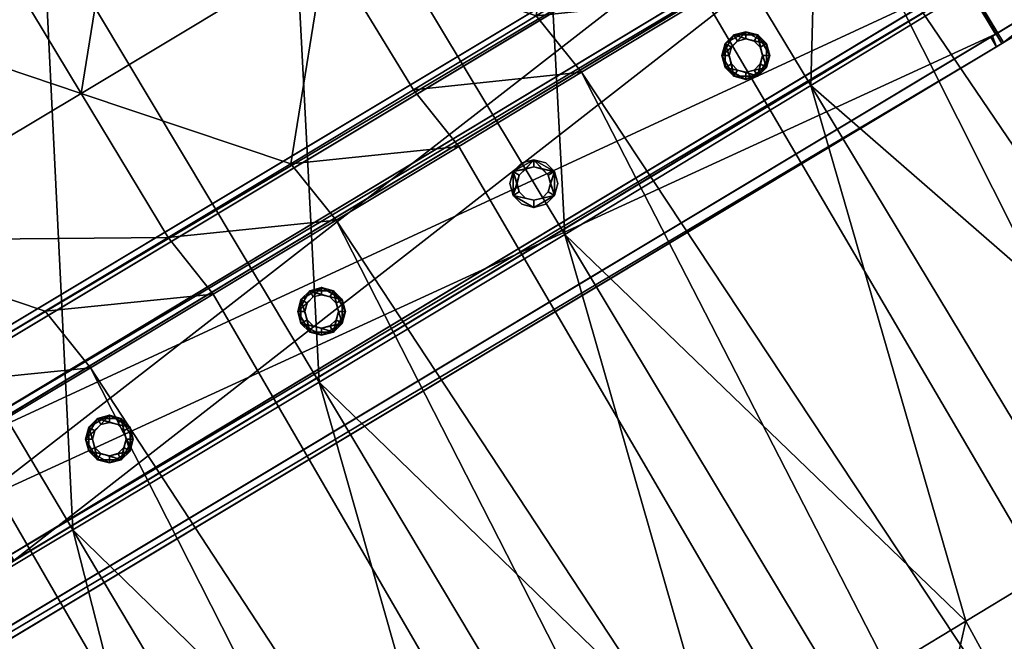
# Model space of a CAD drawing. Header units: millimetres. Extents: x 93711086 to 93775423, y 1247239064 to 1247319365.
# Tile 380 of 656: x 93771590 to 93772029, y 1247281974 to 1247282252. Entities that reach past the tile are written whole.
import ezdxf

# ---------------------------------------------------------------- set-up
doc = ezdxf.new("R2010")
doc.units = ezdxf.units.MM
doc.layers.add('BEAM', color=7, linetype='Continuous')
doc.layers.add('CONCRETE_ITEM', color=7, linetype='Continuous')

# ---------------------------------------------------------------- blocks, each defined once
blk = doc.blocks.new('16b11547-d4eb-47dc-aad9-5e17f28b5807')
at = {"color": 0, "transparency": 16777216}
mesh = blk.add_polyface(dxfattribs=at)
corners = [(93771895.4, 1247282261.26, 2915.73), (93771840.63, 1247282228.1, 2918.6), (93771820.39, 1247282253.24, 2822.26), (93771875.14, 1247282286.39, 2819.38), (93771785.92, 1247282195.03, 2921.47), (93771731.25, 1247282162.08, 2924.33), (93771711.07, 1247282187.27, 2827.98), (93771765.7, 1247282220.2, 2825.13), (93771676.55, 1247282129.2, 2927.18), (93771621.75, 1247282096.35, 2930.03), (93771601.64, 1247282121.59, 2833.68), (93771656.41, 1247282154.42, 2830.83), (93771961.18, 1247282301.17, 2912.28), (93771546.74, 1247282088.77, 2836.54), (93771508.08, 1247282153.04, 2831.54), (93771836.06, 1247282350.41, 2814.39), (93771726.74, 1247282284.29, 2820.14), (93771617.62, 1247282218.61, 2825.84), (93771524.21, 1247282250.06, 2823.69), (93771633.31, 1247282315.55, 2818), (93771742.33, 1247282381.33, 2812.28), (93771862.66, 1247282454.26, 2805.95), (93771967.63, 1247282430.27, 2807.5), (93771940.91, 1247282326.29, 2815.94), (93771687.78, 1247282348.37, 2815.15), (93771578.83, 1247282282.8, 2820.84), (93771796.98, 1247282414.42, 2809.4), (93771928.49, 1247282494.24, 2802.5), (93771469.42, 1247282217.31, 2826.54), (93771491.22, 1247282230.37, 3396.84), (93771709.55, 1247282361.48, 3385.45), (93771600.62, 1247282295.88, 3391.15), (93771950.21, 1247282507.44, 3372.81), (93771818.72, 1247282427.58, 3379.7), (93771723.74, 1247282089.86, 3380.72), (93771833.22, 1247282155.8, 3375.01), (93771613.92, 1247282024.11, 3386.43), (93771942.77, 1247282222.13, 3369.27), (93772011.86, 1247281983.36, 3361.7)]
mesh.append_faces([[corners[k] for k in face] for face in [(10, 13, 14, 10), (3, 2, 15, 3), (6, 16, 7, 6), (18, 17, 14, 18), (16, 17, 19, 16), (20, 15, 16, 20), (21, 22, 15, 21), (19, 24, 16, 19), (18, 25, 17, 18), (25, 19, 17, 25), (26, 21, 15, 26), (24, 20, 16, 24), (20, 26, 15, 20), (21, 27, 22, 21), (18, 28, 29, 18), (30, 24, 19, 30), (19, 25, 31, 19), (20, 24, 30, 20), (27, 21, 32, 27), (30, 19, 31, 30), (37, 35, 38, 37)]], dxfattribs={"color": 0})
mesh.append_faces([[corners[k] for k in face] for face in [(0, 2, 3, 0), (4, 6, 7, 4), (8, 10, 11, 8), (5, 11, 6, 5), (1, 7, 2, 1), (6, 17, 16, 6), (11, 14, 17, 11), (2, 16, 15, 2), (23, 15, 22, 23), (25, 29, 31, 25), (26, 30, 33, 26), (21, 33, 32, 21), (30, 34, 35, 30), (31, 36, 34, 31), (33, 35, 37, 33)]], dxfattribs={"vtx0": -1, "color": 0})
mesh.append_faces([[corners[k] for k in face] for face in [(0, 1, 2, 0), (4, 5, 6, 4), (8, 9, 10, 8), (5, 8, 11, 5), (1, 4, 7, 1), (12, 0, 3, 12), (6, 11, 17, 6), (11, 10, 14, 11), (2, 7, 16, 2), (23, 3, 15, 23), (25, 18, 29, 25), (26, 20, 30, 26), (21, 26, 33, 21), (30, 31, 34, 30), (31, 29, 36, 31), (33, 30, 35, 33), (32, 33, 37, 32)]], dxfattribs={"vtx2": -1, "vtx3": -1, "color": 0})
mesh = blk.add_polyface(dxfattribs=at)
corners = [(93771961.18, 1247282301.17, 2912.28), (93772626.95, 1247281320.25, 2514.56), (93772494.32, 1247281239.77, 2521.41), (93771785.92, 1247282195.03, 2921.47), (93771840.63, 1247282228.1, 2918.6), (93772382.95, 1247281172.45, 2527.12), (93772027.06, 1247282341.18, 2908.84), (93771895.4, 1247282261.26, 2915.73), (93772093.05, 1247282381.28, 2905.39), (93772159.07, 1247282421.39, 2901.95), (93772758.69, 1247281400.28, 2507.71), (93772072.77, 1247282406.39, 2809.05), (93771940.91, 1247282326.29, 2815.94), (93772006.77, 1247282366.29, 2812.49), (93771875.14, 1247282286.39, 2819.38), (93771967.63, 1247282430.27, 2807.5), (93772132.75, 1247282056.7, 3355.4), (93772074.45, 1247282302.1, 3362.38), (93771942.77, 1247282222.13, 3369.27), (93771950.21, 1247282507.44, 3372.81), (93772206.45, 1247282382.31, 3355.49), (93772264.66, 1247282136.85, 3348.52), (93772011.86, 1247281983.36, 3361.7), (93771833.22, 1247282155.8, 3375.01), (93771956.89, 1247281950.11, 3364.57), (93772330.64, 1247282176.94, 3345.08), (93772198.7, 1247282096.77, 3351.96), (93772066.82, 1247282016.67, 3358.84), (93772045.44, 1247281921.87, 3291.77), (93772100.45, 1247281955.2, 3288.9), (93771901.89, 1247281916.94, 3367.44), (93771935.33, 1247281855.37, 3297.5), (93771990.41, 1247281888.59, 3294.64), (93772232.39, 1247282035.33, 3282.03), (93772298.35, 1247282075.41, 3278.59), (93772166.43, 1247281995.25, 3285.47), (93771986.97, 1247281886.52, 3204.73), (93772097.02, 1247281953.13, 3198.99), (93772228.97, 1247282033.25, 3192.12), (93772159.58, 1247281991.1, 3105.64), (93772038.59, 1247281917.73, 3111.95), (93772291.5, 1247282071.25, 3098.77), (93772360.89, 1247282113.41, 3185.24), (93772093.6, 1247281951.05, 3109.08), (93771928.46, 1247281851.24, 3117.68), (93771983.54, 1247281884.45, 3114.81), (93772225.54, 1247282031.17, 3102.21)]
mesh.append_faces([[corners[k] for k in face] for face in [(0, 1, 2, 0), (3, 4, 5, 3), (0, 6, 1, 0), (4, 7, 2, 4), (7, 0, 2, 7), (6, 8, 1, 6), (8, 9, 10, 8), (13, 12, 15, 13), (16, 17, 18, 16), (20, 17, 21, 20), (22, 23, 24, 22), (25, 20, 21, 25), (26, 17, 16, 26), (27, 18, 22, 27), (16, 18, 27, 16), (21, 17, 26, 21), (36, 32, 31, 36), (37, 29, 28, 37), (37, 35, 29, 37), (38, 37, 39, 38), (37, 36, 40, 37), (41, 42, 38, 41), (40, 43, 37, 40), (44, 45, 36, 44), (45, 40, 36, 45), (46, 41, 38, 46), (43, 39, 37, 43), (39, 46, 38, 39)]], dxfattribs={"color": 0})
mesh.append_faces([[corners[k] for k in face] for face in [(6, 12, 13, 6), (0, 14, 12, 0), (8, 13, 11, 8), (19, 18, 17, 19), (27, 28, 29, 27), (24, 31, 32, 24), (22, 32, 28, 22), (21, 33, 34, 21), (16, 29, 35, 16), (26, 35, 33, 26), (28, 36, 37, 28), (33, 37, 38, 33)]], dxfattribs={"vtx0": -1, "color": 0})
mesh.append_faces([[corners[k] for k in face] for face in [(9, 8, 11, 9), (6, 0, 12, 6), (8, 6, 13, 8), (27, 22, 28, 27), (24, 30, 31, 24), (22, 24, 32, 22), (21, 26, 33, 21), (16, 27, 29, 16), (26, 16, 35, 26), (34, 33, 38, 34), (28, 32, 36, 28), (33, 35, 37, 33)]], dxfattribs={"vtx2": -1, "vtx3": -1, "color": 0})
mesh = blk.add_polyface(dxfattribs=at)
corners = [(93771263.03, 1247281882.29, 2948.68), (93771915.59, 1247280892.93, 2551.24), (93771794.69, 1247280820.71, 2557.5), (93771678.34, 1247280751.2, 2563.51), (93771144.26, 1247281811.3, 2954.86), (93771621.75, 1247282096.35, 2930.03), (93772270.84, 1247281104.99, 2532.9), (93772159.03, 1247281038.07, 2538.69), (93772567.41, 1247279903.07, 2153.87), (93772036.84, 1247280965.21, 2544.98), (93771384.81, 1247281954.97, 2942.36), (93771506.28, 1247282027.38, 2936.04), (93772689.35, 1247279975.72, 2147.64), (93772382.95, 1247281172.45, 2527.12), (93771731.25, 1247282162.08, 2924.33), (93771840.63, 1247282228.1, 2918.6), (93772494.32, 1247281239.77, 2521.41), (93771554.38, 1247281709.13, 3385.48), (93771493.6, 1247281672.87, 3388.64), (93771526.8, 1247281611.16, 3318.71), (93771587.56, 1247281647.41, 3315.56), (93771648.33, 1247281683.64, 3312.4), (93771644.89, 1247281681.58, 3222.49), (93771466.06, 1247281574.89, 3321.86), (93771523.36, 1247281609.11, 3228.8), (93771580.68, 1247281643.3, 3135.73), (93771641.45, 1247281679.53, 3132.58), (93771519.92, 1247281607.06, 3138.89), (93771050.26, 1247281327.21, 3163.25), (93771979.32, 1247279553.25, 2500.44), (93772041.3, 1247279589.71, 2497.37), (93772093.6, 1247281951.05, 3109.08), (93772038.59, 1247281917.73, 3111.95), (93773048.89, 1247280191.46, 2445.83), (93772519.34, 1247279874.42, 2472.88), (93772579.49, 1247279910.29, 2469.78), (93771340.48, 1247281499.83, 3148.2), (93771282.5, 1247281465.19, 3151.21), (93772282.34, 1247279732.85, 2485.07), (93772341.14, 1247279767.96, 2482.05), (93771224.51, 1247281430.59, 3154.22), (93772162.97, 1247279661.73, 2491.22), (93772223, 1247279697.45, 2488.13), (93771108.4, 1247281361.59, 3160.24), (93772102.23, 1247279625.7, 2494.32), (93771166.47, 1247281396.05, 3157.23), (93771459.17, 1247281570.78, 3142.04), (93771398.44, 1247281534.48, 3145.19), (93772399.28, 1247279802.71, 2479.07), (93772459.45, 1247279838.66, 2475.97), (93771873.34, 1247281818.1, 3120.55), (93771818.17, 1247281785.03, 3123.41), (93772820.04, 1247280053.78, 2457.48), (93772877.2, 1247280088.03, 2454.54), (93771762.97, 1247281752.03, 3126.28), (93771702.22, 1247281715.76, 3129.43), (93772701.42, 1247279982.95, 2463.56), (93772763.31, 1247280019.87, 2460.4), (93772640.15, 1247279946.43, 2466.68), (93771983.54, 1247281884.45, 3114.81), (93771928.46, 1247281851.24, 3117.68), (93772934.67, 1247280122.57, 2451.59), (93772992.03, 1247280157.13, 2448.68), (93772291.5, 1247282071.25, 3098.77), (93772225.54, 1247282031.17, 3102.21), (93773238.87, 1247280306.63, 2436.2), (93772159.58, 1247281991.1, 3105.64), (93773105.27, 1247280225.57, 2443.01), (93773172.41, 1247280266.27, 2439.61)]
mesh.append_faces([[corners[k] for k in face] for face in [(0, 1, 2, 0), (2, 3, 4, 2), (5, 6, 7, 5), (9, 1, 10, 9), (7, 9, 11, 7), (13, 6, 14, 13), (13, 15, 16, 13), (21, 20, 22, 21), (19, 23, 24, 19), (22, 24, 25, 22), (25, 26, 22, 25), (27, 25, 24, 27)]], dxfattribs={"color": 0})
mesh.append_faces([[corners[k] for k in face] for face in [(8, 1, 9, 8), (12, 9, 7, 12), (17, 19, 20, 17), (20, 24, 22, 20), (28, 29, 30, 28), (25, 34, 35, 25), (36, 38, 39, 36), (40, 41, 42, 40), (43, 30, 44, 43), (45, 44, 41, 45), (37, 42, 38, 37), (46, 48, 49, 46), (47, 39, 48, 47), (27, 49, 34, 27), (50, 52, 53, 50), (54, 56, 57, 54), (26, 35, 58, 26), (55, 58, 56, 55), (51, 57, 52, 51), (59, 61, 62, 59), (60, 53, 61, 60)]], dxfattribs={"vtx0": -1, "color": 0})
mesh.append_faces([[corners[k] for k in face] for face in [(17, 18, 19, 17), (20, 19, 24, 20), (31, 32, 33, 31), (25, 27, 34, 25), (36, 37, 38, 36), (37, 40, 42, 37), (46, 47, 48, 46), (47, 36, 39, 47), (27, 46, 49, 27), (50, 51, 52, 50), (54, 55, 56, 54), (26, 25, 35, 26), (55, 26, 58, 55), (51, 54, 57, 51), (59, 60, 61, 59), (60, 50, 53, 60), (32, 59, 62, 32), (63, 64, 65, 63), (66, 31, 67, 66), (64, 66, 68, 64)]], dxfattribs={"vtx2": -1, "vtx3": -1, "color": 0})
mesh = blk.add_polyface(dxfattribs=at)
corners = [(93771506.28, 1247282027.38, 2936.04), (93771566.83, 1247282063.51, 2932.89), (93772159.03, 1247281038.07, 2538.69), (93771384.81, 1247281954.97, 2942.36), (93771445.61, 1247281991.2, 2939.2), (93772036.84, 1247280965.21, 2544.98), (93771676.55, 1247282129.2, 2927.18), (93771731.25, 1247282162.08, 2924.33), (93772270.84, 1247281104.99, 2532.9), (93771621.75, 1247282096.35, 2930.03), (93771785.92, 1247282195.03, 2921.47), (93772382.95, 1247281172.45, 2527.12), (93771546.74, 1247282088.77, 2836.54), (93771601.64, 1247282121.59, 2833.68), (93771486.21, 1247282052.65, 2839.69), (93771508.08, 1247282153.04, 2831.54), (93771791.76, 1247281850.82, 3373.16), (93771723.74, 1247282089.86, 3380.72), (93771613.92, 1247282024.11, 3386.43), (93771491.22, 1247282230.37, 3396.84), (93771492.66, 1247281951.74, 3392.74), (93771675.9, 1247281781.59, 3379.18), (93771833.22, 1247282155.8, 3375.01), (93771901.89, 1247281916.94, 3367.44), (93771736.61, 1247281817.84, 3376.03), (93771615.16, 1247281745.36, 3382.33), (93771554.38, 1247281709.13, 3385.48), (93771371.01, 1247281879.2, 3399.06), (93771493.6, 1247281672.87, 3388.64), (93771846.85, 1247281883.85, 3370.3), (93771956.89, 1247281950.11, 3364.57), (93771825.04, 1247281789.16, 3303.23), (93771880.21, 1247281822.23, 3300.37), (93771709.09, 1247281719.88, 3309.25), (93771769.84, 1247281756.14, 3306.1), (93771587.56, 1247281647.41, 3315.56), (93771648.33, 1247281683.64, 3312.4), (93771935.33, 1247281855.37, 3297.5), (93771644.89, 1247281681.58, 3222.49), (93771876.77, 1247281820.16, 3210.46), (93771986.97, 1247281886.52, 3204.73), (93771766.41, 1247281754.08, 3216.19), (93771702.22, 1247281715.76, 3129.43), (93771818.17, 1247281785.03, 3123.41), (93771928.46, 1247281851.24, 3117.68), (93771762.97, 1247281752.03, 3126.28), (93771641.45, 1247281679.53, 3132.58), (93771873.34, 1247281818.1, 3120.55)]
mesh.append_faces([[corners[k] for k in face] for face in [(0, 1, 2, 0), (3, 4, 5, 3), (4, 0, 5, 4), (6, 7, 8, 6), (1, 9, 2, 1), (9, 6, 8, 9), (7, 10, 11, 7), (14, 15, 12, 14), (16, 17, 18, 16), (18, 20, 21, 18), (22, 17, 23, 22), (16, 18, 24, 16), (21, 20, 25, 21), (26, 27, 28, 26), (25, 20, 26, 25), (24, 18, 21, 24), (23, 17, 29, 23), (29, 17, 16, 29), (30, 22, 23, 30), (36, 38, 33, 36), (32, 31, 39, 32), (42, 41, 38, 42), (39, 41, 43, 39), (39, 44, 40, 39), (42, 45, 41, 42), (46, 42, 38, 46), (47, 44, 39, 47), (45, 43, 41, 45), (43, 47, 39, 43)]], dxfattribs={"color": 0})
mesh.append_faces([[corners[k] for k in face] for face in [(9, 12, 13, 9), (1, 14, 12, 1), (19, 20, 18, 19), (29, 31, 32, 29), (24, 33, 34, 24), (25, 35, 36, 25), (21, 36, 33, 21), (16, 34, 31, 16), (23, 32, 37, 23), (37, 39, 40, 37), (34, 38, 41, 34), (31, 41, 39, 31)]], dxfattribs={"vtx0": -1, "color": 0})
mesh.append_faces([[corners[k] for k in face] for face in [(9, 1, 12, 9), (1, 0, 14, 1), (29, 16, 31, 29), (24, 21, 33, 24), (25, 26, 35, 25), (21, 25, 36, 21), (16, 24, 34, 16), (23, 29, 32, 23), (37, 32, 39, 37), (34, 33, 38, 34), (31, 34, 41, 31)]], dxfattribs={"vtx2": -1, "vtx3": -1, "color": 0})
blk = doc.blocks.new('5bbbe152-908d-476c-86af-f8c3bda7d93c')
at = {"color": 0, "transparency": 16777216}
mesh = blk.add_polyface(dxfattribs=at)
corners = [(93772878.96, 1247282760.61, 4386.07), (93772876.67, 1247282759.22, 4326.13), (93772874.07, 1247282763.49, 4326.13), (93772818.83, 1247282858.64, 4381.07), (93772816.73, 1247282857.36, 4326.13), (93772814.13, 1247282861.63, 4326.13), (93772876.16, 1247282764.76, 4381.07), (93772816.41, 1247282863.02, 4386.07), (93771964.29, 1247282342.59, 4370.59), (93771966.57, 1247282343.99, 4430.53), (93771968.97, 1247282339.6, 4425.54), (93771966.88, 1247282338.32, 4370.59), (93772023.86, 1247282244.22, 4370.61), (93772025.95, 1247282245.5, 4425.56), (93772028.74, 1247282241.34, 4430.55), (93772026.45, 1247282239.95, 4370.61), (93771966.15, 1247282343.73, 4430.56), (93772027.92, 1247282240.85, 4430.6), (93771966.43, 1247282338.05, 4370.62), (93771963.86, 1247282342.33, 4370.62), (93772025.16, 1247282245.02, 4425.6), (93771968.53, 1247282339.33, 4425.56), (93772025.63, 1247282239.46, 4370.66), (93772023.06, 1247282243.74, 4370.65), (93771110.75, 1247281830.09, 4415.12), (93771113.04, 1247281831.49, 4475.06), (93771115.41, 1247281827.08, 4470.07), (93771113.31, 1247281825.79, 4415.12), (93771169.58, 1247281731.27, 4415.18), (93771171.68, 1247281732.56, 4470.13), (93771174.43, 1247281728.38, 4475.12), (93771172.14, 1247281726.98, 4415.18), (93771112.61, 1247281831.24, 4475.08), (93771173.61, 1247281727.89, 4475.17), (93771112.86, 1247281825.53, 4415.15), (93771170.87, 1247281732.08, 4470.17), (93771114.96, 1247281826.81, 4470.09), (93771171.31, 1247281726.49, 4415.23), (93771168.77, 1247281730.8, 4415.22)]
mesh.append_faces([[corners[k] for k in face] for face in [(7, 8, 9, 7), (4, 10, 11, 4), (6, 12, 13, 6), (1, 14, 15, 1)]], dxfattribs={"vtx0": -1, "color": 0})
mesh.append_faces([[corners[k] for k in face] for face in [(18, 8, 4, 18), (20, 10, 6, 20), (22, 12, 1, 22), (26, 18, 10, 26), (28, 20, 12, 28), (34, 24, 18, 34), (35, 26, 20, 35), (37, 28, 22, 37)]], dxfattribs={"vtx0": -1, "vtx1": -1, "vtx2": -1, "vtx3": -1, "color": 0})
mesh.append_faces([[corners[k] for k in face] for face in [(0, 2, 6, 0), (3, 5, 7, 3), (14, 7, 9, 14), (16, 8, 19, 16), (22, 14, 17, 22), (30, 16, 25, 30), (37, 30, 33, 37)]], dxfattribs={"vtx0": -1, "vtx2": -1, "vtx3": -1, "color": 0})
mesh.append_faces([[corners[k] for k in face] for face in [(7, 0, 6, 7), (6, 3, 7, 6), (9, 16, 14, 9), (19, 24, 16, 19), (17, 30, 22, 17)]], dxfattribs={"vtx1": -1, "vtx2": -1, "vtx3": -1, "color": 0})
mesh.append_faces([[corners[k] for k in face] for face in [(0, 1, 2, 0), (3, 4, 5, 3), (7, 5, 8, 7), (4, 3, 10, 4), (6, 2, 12, 6), (1, 0, 14, 1), (16, 17, 14, 16), (14, 0, 7, 14), (18, 19, 8, 18), (8, 5, 4, 8), (4, 11, 18, 4), (20, 21, 10, 20), (10, 3, 6, 10), (6, 13, 20, 6), (22, 23, 12, 22), (12, 2, 1, 12), (1, 15, 22, 1), (24, 25, 16, 24), (16, 9, 8, 16), (26, 27, 18, 26), (18, 11, 10, 18), (10, 21, 26, 10), (28, 29, 20, 28), (20, 13, 12, 20), (12, 23, 28, 12), (30, 31, 22, 30), (22, 15, 14, 22), (32, 33, 30, 32), (30, 17, 16, 30), (24, 19, 18, 24), (18, 27, 34, 18), (35, 36, 26, 35), (26, 21, 20, 26), (20, 29, 35, 20), (37, 38, 28, 37), (28, 23, 22, 28), (22, 31, 37, 22), (35, 29, 28, 35), (37, 31, 30, 37)]], dxfattribs={"vtx2": -1, "vtx3": -1, "color": 0})
blk = doc.blocks.new('2f37f773-05c0-4612-9594-2cb48dd37100')
at = {"color": 0, "transparency": 16777216}
mesh = blk.add_polyface(dxfattribs=at)
corners = [(93771913.85, 1247282228.07, 3530.47), (93771910.13, 1247282229.07, 3530.47), (93771910.13, 1247282229.07, 4430.47), (93771913.85, 1247282228.07, 4430.47), (93771907.4, 1247282231.79, 3530.47), (93771907.4, 1247282231.79, 4430.47), (93771906.4, 1247282235.52, 3530.47), (93771906.4, 1247282235.52, 4430.47), (93771907.4, 1247282239.24, 3530.47), (93771907.4, 1247282239.24, 4430.47), (93771910.13, 1247282241.97, 3530.47), (93771910.13, 1247282241.97, 4430.47), (93771913.85, 1247282242.97, 3530.47), (93771913.85, 1247282242.97, 4430.47), (93771917.58, 1247282241.97, 3530.47), (93771917.58, 1247282241.97, 4430.47), (93771920.31, 1247282239.24, 3530.47), (93771920.31, 1247282239.24, 4430.47), (93771921.3, 1247282235.52, 3530.47), (93771921.3, 1247282235.52, 4430.47), (93771920.31, 1247282231.79, 3530.47), (93771920.31, 1247282231.79, 4430.47), (93771917.58, 1247282229.07, 3530.47), (93771917.58, 1247282229.07, 4430.47), (93771913.85, 1247282224.87, 3530.47), (93771919.18, 1247282226.29, 3530.47), (93771919.18, 1247282226.29, 4430.47), (93771913.85, 1247282224.87, 4430.47), (93771923.08, 1247282230.19, 3530.47), (93771923.08, 1247282230.19, 4430.47), (93771924.5, 1247282235.52, 3530.47), (93771924.5, 1247282235.52, 4430.47), (93771923.08, 1247282240.84, 3530.47), (93771923.08, 1247282240.84, 4430.47), (93771919.18, 1247282244.74, 3530.47), (93771919.18, 1247282244.74, 4430.47), (93771913.85, 1247282246.17, 3530.47), (93771913.85, 1247282246.17, 4430.47), (93771908.53, 1247282244.74, 3530.47), (93771908.53, 1247282244.74, 4430.47), (93771904.63, 1247282240.84, 3530.47), (93771904.63, 1247282240.84, 4430.47), (93771903.2, 1247282235.52, 3530.47), (93771903.2, 1247282235.52, 4430.47), (93771904.63, 1247282230.19, 3530.47), (93771904.63, 1247282230.19, 4430.47), (93771908.53, 1247282226.29, 3530.47), (93771908.53, 1247282226.29, 4430.47)]
mesh.append_faces([[corners[k] for k in face] for face in [(0, 2, 3, 0), (1, 5, 2, 1), (4, 7, 5, 4), (6, 9, 7, 6), (8, 11, 9, 8), (10, 13, 11, 10), (12, 15, 13, 12), (14, 17, 15, 14), (16, 19, 17, 16), (18, 21, 19, 18), (20, 23, 21, 20), (22, 3, 23, 22), (24, 26, 27, 24), (25, 29, 26, 25), (28, 31, 29, 28), (30, 33, 31, 30), (32, 35, 33, 32), (34, 37, 35, 34), (36, 39, 37, 36), (38, 41, 39, 38), (40, 43, 41, 40), (42, 45, 43, 42), (44, 47, 45, 44), (46, 27, 47, 46)]], dxfattribs={"vtx0": -1, "color": 0})
mesh.append_faces([[corners[k] for k in face] for face in [(27, 29, 3, 27), (17, 29, 33, 17), (45, 27, 3, 45), (13, 33, 37, 13), (41, 45, 5, 41), (9, 37, 41, 9), (30, 25, 18, 30), (34, 30, 18, 34), (1, 25, 46, 1), (38, 34, 14, 38), (6, 46, 42, 6), (42, 38, 10, 42)]], dxfattribs={"vtx0": -1, "vtx1": -1, "vtx2": -1, "vtx3": -1, "color": 0})
mesh.append_faces([[corners[k] for k in face] for face in [(29, 21, 23, 29), (29, 23, 3, 29), (45, 3, 2, 45), (45, 2, 5, 45), (41, 5, 7, 41), (41, 7, 9, 41), (25, 20, 18, 25), (34, 18, 16, 34), (34, 16, 14, 34), (38, 14, 12, 38), (38, 12, 10, 38)]], dxfattribs={"vtx0": -1, "vtx2": -1, "vtx3": -1, "color": 0})
mesh.append_faces([[corners[k] for k in face] for face in [(19, 21, 29, 19), (17, 19, 29, 17), (15, 17, 33, 15), (13, 15, 33, 13), (11, 13, 37, 11), (9, 11, 37, 9), (22, 20, 25, 22), (0, 22, 25, 0), (1, 0, 25, 1), (4, 1, 46, 4), (6, 4, 46, 6), (8, 6, 42, 8), (10, 8, 42, 10)]], dxfattribs={"vtx1": -1, "vtx2": -1, "vtx3": -1, "color": 0})
mesh.append_faces([[corners[k] for k in face] for face in [(0, 1, 2, 0), (1, 4, 5, 1), (4, 6, 7, 4), (6, 8, 9, 6), (8, 10, 11, 8), (10, 12, 13, 10), (12, 14, 15, 12), (14, 16, 17, 14), (16, 18, 19, 16), (18, 20, 21, 18), (20, 22, 23, 20), (22, 0, 3, 22), (24, 25, 26, 24), (25, 28, 29, 25), (28, 30, 31, 28), (30, 32, 33, 30), (32, 34, 35, 32), (34, 36, 37, 34), (36, 38, 39, 36), (38, 40, 41, 38), (40, 42, 43, 40), (42, 44, 45, 42), (44, 46, 47, 44), (46, 24, 27, 46), (29, 31, 33, 29), (33, 35, 37, 33), (37, 39, 41, 37), (41, 43, 45, 41), (45, 47, 27, 45), (27, 26, 29, 27), (25, 24, 46, 25), (46, 44, 42, 46), (42, 40, 38, 42), (38, 36, 34, 38), (34, 32, 30, 34), (30, 28, 25, 30)]], dxfattribs={"vtx2": -1, "vtx3": -1, "color": 0})
blk = doc.blocks.new('51a7b2d3-7f0f-4327-b325-6326540233ce')
at = {"color": 0, "transparency": 16777216}
mesh = blk.add_polyface(dxfattribs=at)
corners = [(93771819.36, 1247282171, 3535.4), (93771815.63, 1247282172, 3535.4), (93771815.63, 1247282172, 4435.4), (93771819.36, 1247282171, 4435.4), (93771812.9, 1247282174.72, 3535.4), (93771812.9, 1247282174.72, 4435.4), (93771811.91, 1247282178.45, 3535.4), (93771811.91, 1247282178.45, 4435.4), (93771812.9, 1247282182.17, 3535.4), (93771812.9, 1247282182.17, 4435.4), (93771815.63, 1247282184.9, 3535.4), (93771815.63, 1247282184.9, 4435.4), (93771819.36, 1247282185.9, 3535.4), (93771819.36, 1247282185.9, 4435.4), (93771823.08, 1247282184.9, 3535.4), (93771823.08, 1247282184.9, 4435.4), (93771825.81, 1247282182.17, 3535.4), (93771825.81, 1247282182.17, 4435.4), (93771826.81, 1247282178.45, 3535.4), (93771826.81, 1247282178.45, 4435.4), (93771825.81, 1247282174.72, 3535.4), (93771825.81, 1247282174.72, 4435.4), (93771823.08, 1247282172, 3535.4), (93771823.08, 1247282172, 4435.4), (93771819.36, 1247282167.8, 3535.4), (93771824.68, 1247282169.23, 3535.4), (93771824.68, 1247282169.23, 4435.4), (93771819.36, 1247282167.8, 4435.4), (93771828.58, 1247282173.12, 3535.4), (93771828.58, 1247282173.12, 4435.4), (93771830.01, 1247282178.45, 3535.4), (93771830.01, 1247282178.45, 4435.4), (93771828.58, 1247282183.77, 3535.4), (93771828.58, 1247282183.77, 4435.4), (93771824.68, 1247282187.67, 3535.4), (93771824.68, 1247282187.67, 4435.4), (93771819.36, 1247282189.1, 3535.4), (93771819.36, 1247282189.1, 4435.4), (93771814.03, 1247282187.67, 3535.4), (93771814.03, 1247282187.67, 4435.4), (93771810.13, 1247282183.77, 3535.4), (93771810.13, 1247282183.77, 4435.4), (93771808.71, 1247282178.45, 3535.4), (93771808.71, 1247282178.45, 4435.4), (93771810.13, 1247282173.12, 3535.4), (93771810.13, 1247282173.12, 4435.4), (93771814.03, 1247282169.23, 3535.4), (93771814.03, 1247282169.23, 4435.4)]
mesh.append_faces([[corners[k] for k in face] for face in [(0, 2, 3, 0), (1, 5, 2, 1), (4, 7, 5, 4), (6, 9, 7, 6), (8, 11, 9, 8), (10, 13, 11, 10), (12, 15, 13, 12), (14, 17, 15, 14), (16, 19, 17, 16), (18, 21, 19, 18), (20, 23, 21, 20), (22, 3, 23, 22), (24, 26, 27, 24), (25, 29, 26, 25), (28, 31, 29, 28), (30, 33, 31, 30), (32, 35, 33, 32), (34, 37, 35, 34), (36, 39, 37, 36), (38, 41, 39, 38), (40, 43, 41, 40), (42, 45, 43, 42), (44, 47, 45, 44), (46, 27, 47, 46)]], dxfattribs={"vtx0": -1, "color": 0})
mesh.append_faces([[corners[k] for k in face] for face in [(27, 29, 3, 27), (17, 29, 33, 17), (45, 27, 3, 45), (13, 33, 37, 13), (41, 45, 5, 41), (9, 37, 41, 9), (24, 44, 0, 24), (8, 44, 40, 8), (28, 24, 0, 28), (12, 40, 36, 12), (32, 28, 20, 32), (16, 36, 32, 16)]], dxfattribs={"vtx0": -1, "vtx1": -1, "vtx2": -1, "vtx3": -1, "color": 0})
mesh.append_faces([[corners[k] for k in face] for face in [(29, 21, 23, 29), (29, 23, 3, 29), (45, 3, 2, 45), (45, 2, 5, 45), (41, 5, 7, 41), (41, 7, 9, 41), (44, 4, 1, 44), (44, 1, 0, 44), (28, 0, 22, 28), (28, 22, 20, 28), (32, 20, 18, 32), (32, 18, 16, 32)]], dxfattribs={"vtx0": -1, "vtx2": -1, "vtx3": -1, "color": 0})
mesh.append_faces([[corners[k] for k in face] for face in [(19, 21, 29, 19), (17, 19, 29, 17), (15, 17, 33, 15), (13, 15, 33, 13), (11, 13, 37, 11), (9, 11, 37, 9), (6, 4, 44, 6), (8, 6, 44, 8), (10, 8, 40, 10), (12, 10, 40, 12), (14, 12, 36, 14), (16, 14, 36, 16)]], dxfattribs={"vtx1": -1, "vtx2": -1, "vtx3": -1, "color": 0})
mesh.append_faces([[corners[k] for k in face] for face in [(0, 1, 2, 0), (1, 4, 5, 1), (4, 6, 7, 4), (6, 8, 9, 6), (8, 10, 11, 8), (10, 12, 13, 10), (12, 14, 15, 12), (14, 16, 17, 14), (16, 18, 19, 16), (18, 20, 21, 18), (20, 22, 23, 20), (22, 0, 3, 22), (24, 25, 26, 24), (25, 28, 29, 25), (28, 30, 31, 28), (30, 32, 33, 30), (32, 34, 35, 32), (34, 36, 37, 34), (36, 38, 39, 36), (38, 40, 41, 38), (40, 42, 43, 40), (42, 44, 45, 42), (44, 46, 47, 44), (46, 24, 27, 46), (29, 31, 33, 29), (33, 35, 37, 33), (37, 39, 41, 37), (41, 43, 45, 41), (45, 47, 27, 45), (27, 26, 29, 27), (44, 42, 40, 44), (40, 38, 36, 40), (36, 34, 32, 36), (32, 30, 28, 32), (28, 25, 24, 28), (24, 46, 44, 24)]], dxfattribs={"vtx2": -1, "vtx3": -1, "color": 0})
blk = doc.blocks.new('9f4f6df6-511d-44bb-99cb-7034c9d4341b')
at = {"color": 0, "transparency": 16777216}
mesh = blk.add_polyface(dxfattribs=at)
corners = [(93771724.81, 1247282114.01, 3540.34), (93771721.09, 1247282115.01, 3540.34), (93771721.09, 1247282115.01, 4440.34), (93771724.81, 1247282114.01, 4440.34), (93771718.36, 1247282117.73, 3540.34), (93771718.36, 1247282117.73, 4440.34), (93771717.36, 1247282121.46, 3540.34), (93771717.36, 1247282121.46, 4440.34), (93771718.36, 1247282125.18, 3540.34), (93771718.36, 1247282125.18, 4440.34), (93771721.09, 1247282127.91, 3540.34), (93771721.09, 1247282127.91, 4440.34), (93771724.81, 1247282128.91, 3540.34), (93771724.81, 1247282128.91, 4440.34), (93771728.54, 1247282127.91, 3540.34), (93771728.54, 1247282127.91, 4440.34), (93771731.26, 1247282125.18, 3540.34), (93771731.26, 1247282125.18, 4440.34), (93771732.26, 1247282121.46, 3540.34), (93771732.26, 1247282121.46, 4440.34), (93771731.26, 1247282117.73, 3540.34), (93771731.26, 1247282117.73, 4440.34), (93771728.54, 1247282115.01, 3540.34), (93771728.54, 1247282115.01, 4440.34), (93771724.81, 1247282110.81, 3540.34), (93771730.14, 1247282112.24, 3540.34), (93771730.14, 1247282112.24, 4440.34), (93771724.81, 1247282110.81, 4440.34), (93771734.03, 1247282116.13, 3540.34), (93771734.03, 1247282116.13, 4440.34), (93771735.46, 1247282121.46, 3540.34), (93771735.46, 1247282121.46, 4440.34), (93771734.03, 1247282126.78, 3540.34), (93771734.03, 1247282126.78, 4440.34), (93771730.14, 1247282130.68, 3540.34), (93771730.14, 1247282130.68, 4440.34), (93771724.81, 1247282132.11, 3540.34), (93771724.81, 1247282132.11, 4440.34), (93771719.49, 1247282130.68, 3540.34), (93771719.49, 1247282130.68, 4440.34), (93771715.59, 1247282126.78, 3540.34), (93771715.59, 1247282126.78, 4440.34), (93771714.16, 1247282121.46, 3540.34), (93771714.16, 1247282121.46, 4440.34), (93771715.59, 1247282116.13, 3540.34), (93771715.59, 1247282116.13, 4440.34), (93771719.49, 1247282112.24, 3540.34), (93771719.49, 1247282112.24, 4440.34)]
mesh.append_faces([[corners[k] for k in face] for face in [(0, 2, 3, 0), (1, 5, 2, 1), (4, 7, 5, 4), (6, 9, 7, 6), (8, 11, 9, 8), (10, 13, 11, 10), (12, 15, 13, 12), (14, 17, 15, 14), (16, 19, 17, 16), (18, 21, 19, 18), (20, 23, 21, 20), (22, 3, 23, 22), (24, 26, 27, 24), (25, 29, 26, 25), (28, 31, 29, 28), (30, 33, 31, 30), (32, 35, 33, 32), (34, 37, 35, 34), (36, 39, 37, 36), (38, 41, 39, 38), (40, 43, 41, 40), (42, 45, 43, 42), (44, 47, 45, 44), (46, 27, 47, 46)]], dxfattribs={"vtx0": -1, "color": 0})
mesh.append_faces([[corners[k] for k in face] for face in [(27, 29, 3, 27), (17, 29, 33, 17), (45, 27, 3, 45), (13, 33, 37, 13), (41, 45, 5, 41), (9, 37, 41, 9), (30, 25, 18, 30), (34, 30, 18, 34), (1, 25, 46, 1), (38, 34, 14, 38), (6, 46, 42, 6), (42, 38, 10, 42)]], dxfattribs={"vtx0": -1, "vtx1": -1, "vtx2": -1, "vtx3": -1, "color": 0})
mesh.append_faces([[corners[k] for k in face] for face in [(29, 21, 23, 29), (29, 23, 3, 29), (45, 3, 2, 45), (45, 2, 5, 45), (41, 5, 7, 41), (41, 7, 9, 41), (25, 20, 18, 25), (34, 18, 16, 34), (34, 16, 14, 34), (38, 14, 12, 38), (38, 12, 10, 38)]], dxfattribs={"vtx0": -1, "vtx2": -1, "vtx3": -1, "color": 0})
mesh.append_faces([[corners[k] for k in face] for face in [(19, 21, 29, 19), (17, 19, 29, 17), (15, 17, 33, 15), (13, 15, 33, 13), (11, 13, 37, 11), (9, 11, 37, 9), (22, 20, 25, 22), (0, 22, 25, 0), (1, 0, 25, 1), (4, 1, 46, 4), (6, 4, 46, 6), (8, 6, 42, 8), (10, 8, 42, 10)]], dxfattribs={"vtx1": -1, "vtx2": -1, "vtx3": -1, "color": 0})
mesh.append_faces([[corners[k] for k in face] for face in [(0, 1, 2, 0), (1, 4, 5, 1), (4, 6, 7, 4), (6, 8, 9, 6), (8, 10, 11, 8), (10, 12, 13, 10), (12, 14, 15, 12), (14, 16, 17, 14), (16, 18, 19, 16), (18, 20, 21, 18), (20, 22, 23, 20), (22, 0, 3, 22), (24, 25, 26, 24), (25, 28, 29, 25), (28, 30, 31, 28), (30, 32, 33, 30), (32, 34, 35, 32), (34, 36, 37, 34), (36, 38, 39, 36), (38, 40, 41, 38), (40, 42, 43, 40), (42, 44, 45, 42), (44, 46, 47, 44), (46, 24, 27, 46), (29, 31, 33, 29), (33, 35, 37, 33), (37, 39, 41, 37), (41, 43, 45, 41), (45, 47, 27, 45), (27, 26, 29, 27), (25, 24, 46, 25), (46, 44, 42, 46), (42, 40, 38, 42), (38, 36, 34, 38), (34, 32, 30, 34), (30, 28, 25, 30)]], dxfattribs={"vtx2": -1, "vtx3": -1, "color": 0})
blk = doc.blocks.new('6b1ffa37-8248-40fe-b96a-7aeb0ad318f6')
at = {"color": 0, "transparency": 16777216}
mesh = blk.add_polyface(dxfattribs=at)
corners = [(93771630.22, 1247282057.1, 3545.27), (93771626.49, 1247282058.1, 3545.27), (93771626.49, 1247282058.1, 4445.27), (93771630.22, 1247282057.1, 4445.27), (93771623.77, 1247282060.83, 3545.27), (93771623.77, 1247282060.83, 4445.27), (93771622.77, 1247282064.55, 3545.27), (93771622.77, 1247282064.55, 4445.27), (93771623.77, 1247282068.28, 3545.27), (93771623.77, 1247282068.28, 4445.27), (93771626.49, 1247282071, 3545.27), (93771626.49, 1247282071, 4445.27), (93771630.22, 1247282072, 3545.27), (93771630.22, 1247282072, 4445.27), (93771633.94, 1247282071, 3545.27), (93771633.94, 1247282071, 4445.27), (93771636.67, 1247282068.28, 3545.27), (93771636.67, 1247282068.28, 4445.27), (93771637.67, 1247282064.55, 3545.27), (93771637.67, 1247282064.55, 4445.27), (93771636.67, 1247282060.83, 3545.27), (93771636.67, 1247282060.83, 4445.27), (93771633.94, 1247282058.1, 3545.27), (93771633.94, 1247282058.1, 4445.27), (93771630.22, 1247282053.9, 3545.27), (93771635.54, 1247282055.33, 3545.27), (93771635.54, 1247282055.33, 4445.27), (93771630.22, 1247282053.9, 4445.27), (93771639.44, 1247282059.23, 3545.27), (93771639.44, 1247282059.23, 4445.27), (93771640.87, 1247282064.55, 3545.27), (93771640.87, 1247282064.55, 4445.27), (93771639.44, 1247282069.88, 3545.27), (93771639.44, 1247282069.88, 4445.27), (93771635.54, 1247282073.77, 3545.27), (93771635.54, 1247282073.77, 4445.27), (93771630.22, 1247282075.2, 3545.27), (93771630.22, 1247282075.2, 4445.27), (93771624.89, 1247282073.77, 3545.27), (93771624.89, 1247282073.77, 4445.27), (93771621, 1247282069.88, 3545.27), (93771621, 1247282069.88, 4445.27), (93771619.57, 1247282064.55, 3545.27), (93771619.57, 1247282064.55, 4445.27), (93771621, 1247282059.23, 3545.27), (93771621, 1247282059.23, 4445.27), (93771624.89, 1247282055.33, 3545.27), (93771624.89, 1247282055.33, 4445.27)]
mesh.append_faces([[corners[k] for k in face] for face in [(0, 2, 3, 0), (1, 5, 2, 1), (4, 7, 5, 4), (6, 9, 7, 6), (8, 11, 9, 8), (10, 13, 11, 10), (12, 15, 13, 12), (14, 17, 15, 14), (16, 19, 17, 16), (18, 21, 19, 18), (20, 23, 21, 20), (22, 3, 23, 22), (24, 26, 27, 24), (25, 29, 26, 25), (28, 31, 29, 28), (30, 33, 31, 30), (32, 35, 33, 32), (34, 37, 35, 34), (36, 39, 37, 36), (38, 41, 39, 38), (40, 43, 41, 40), (42, 45, 43, 42), (44, 47, 45, 44), (46, 27, 47, 46)]], dxfattribs={"vtx0": -1, "color": 0})
mesh.append_faces([[corners[k] for k in face] for face in [(27, 29, 3, 27), (17, 29, 33, 17), (45, 27, 3, 45), (13, 33, 37, 13), (41, 45, 5, 41), (9, 37, 41, 9), (30, 25, 18, 30), (34, 30, 18, 34), (1, 25, 46, 1), (38, 34, 14, 38), (6, 46, 42, 6), (42, 38, 10, 42)]], dxfattribs={"vtx0": -1, "vtx1": -1, "vtx2": -1, "vtx3": -1, "color": 0})
mesh.append_faces([[corners[k] for k in face] for face in [(29, 21, 23, 29), (29, 23, 3, 29), (45, 3, 2, 45), (45, 2, 5, 45), (41, 5, 7, 41), (41, 7, 9, 41), (25, 20, 18, 25), (34, 18, 16, 34), (34, 16, 14, 34), (38, 14, 12, 38), (38, 12, 10, 38)]], dxfattribs={"vtx0": -1, "vtx2": -1, "vtx3": -1, "color": 0})
mesh.append_faces([[corners[k] for k in face] for face in [(19, 21, 29, 19), (17, 19, 29, 17), (15, 17, 33, 15), (13, 15, 33, 13), (11, 13, 37, 11), (9, 11, 37, 9), (22, 20, 25, 22), (0, 22, 25, 0), (1, 0, 25, 1), (4, 1, 46, 4), (6, 4, 46, 6), (8, 6, 42, 8), (10, 8, 42, 10)]], dxfattribs={"vtx1": -1, "vtx2": -1, "vtx3": -1, "color": 0})
mesh.append_faces([[corners[k] for k in face] for face in [(0, 1, 2, 0), (1, 4, 5, 1), (4, 6, 7, 4), (6, 8, 9, 6), (8, 10, 11, 8), (10, 12, 13, 10), (12, 14, 15, 12), (14, 16, 17, 14), (16, 18, 19, 16), (18, 20, 21, 18), (20, 22, 23, 20), (22, 0, 3, 22), (24, 25, 26, 24), (25, 28, 29, 25), (28, 30, 31, 28), (30, 32, 33, 30), (32, 34, 35, 32), (34, 36, 37, 34), (36, 38, 39, 36), (38, 40, 41, 38), (40, 42, 43, 40), (42, 44, 45, 42), (44, 46, 47, 44), (46, 24, 27, 46), (29, 31, 33, 29), (33, 35, 37, 33), (37, 39, 41, 37), (41, 43, 45, 41), (45, 47, 27, 45), (27, 26, 29, 27), (25, 24, 46, 25), (46, 44, 42, 46), (42, 40, 38, 42), (38, 36, 34, 38), (34, 32, 30, 34), (30, 28, 25, 30)]], dxfattribs={"vtx2": -1, "vtx3": -1, "color": 0})
blk = doc.blocks.new('ee48ce48-5e0a-43d2-8531-fe71c2ac29c5')
at = {"color": 0, "transparency": 16777216}
mesh = blk.add_polyface(dxfattribs=at)
corners = [(93772859.72, 1247282784, 3441.22), (93772858.15, 1247282786.56, 3441.22), (93772859.56, 1247282787.42, 3478.18), (93772831.33, 1247282833.46, 3478.18), (93772829.92, 1247282832.59, 3441.22), (93772828.35, 1247282835.15, 3441.22), (93772829.87, 1247282836.08, 3481.18), (93772861.24, 1247282784.94, 3481.18), (93772404.93, 1247282575.47, 3463.4), (93772406.45, 1247282576.41, 3503.36), (93772407.9, 1247282573.77, 3500.37), (93772406.49, 1247282572.91, 3463.4), (93772434.64, 1247282526.83, 3463.41), (93772436.05, 1247282527.69, 3500.37), (93772437.72, 1247282525.2, 3503.37), (93772436.2, 1247282524.27, 3463.41), (93772406.02, 1247282576.15, 3503.39), (93772437.2, 1247282524.88, 3503.4), (93772406.06, 1247282572.65, 3463.43), (93772404.5, 1247282575.21, 3463.43), (93772435.53, 1247282527.38, 3500.4), (93772407.47, 1247282573.51, 3500.39), (93772435.68, 1247282523.95, 3463.44), (93772434.12, 1247282526.51, 3463.43), (93772010.12, 1247282268.64, 3485.59), (93772011.53, 1247282269.5, 3522.55), (93772013.2, 1247282267.01, 3525.55), (93772011.67, 1247282266.07, 3485.59), (93771982.11, 1247282318.33, 3525.54), (93771981.69, 1247282318.07, 3525.56), (93772012.67, 1247282266.69, 3525.58), (93771980.59, 1247282317.39, 3485.58), (93771980.16, 1247282317.14, 3485.6), (93771982.15, 1247282314.83, 3485.58), (93771981.71, 1247282314.57, 3485.6), (93771983.55, 1247282315.69, 3522.54), (93771983.12, 1247282315.43, 3522.56), (93772011.01, 1247282269.19, 3522.58), (93772011.15, 1247282265.76, 3485.62), (93772009.6, 1247282268.32, 3485.62), (93771555.29, 1247282060.91, 3507.77), (93771556.81, 1247282061.85, 3547.73), (93771558.24, 1247282059.2, 3544.73), (93771556.83, 1247282058.34, 3507.77), (93771584.63, 1247282012.04, 3507.79), (93771586.04, 1247282012.91, 3544.75), (93771587.7, 1247282010.41, 3547.75), (93771586.18, 1247282009.47, 3507.79), (93771556.38, 1247282061.59, 3547.75), (93771587.17, 1247282010.09, 3547.78), (93771556.4, 1247282058.08, 3507.79), (93771554.86, 1247282060.65, 3507.79), (93771585.52, 1247282012.6, 3544.78), (93771557.81, 1247282058.94, 3544.75), (93771585.65, 1247282009.16, 3507.82), (93771584.11, 1247282011.73, 3507.82), (93771130.49, 1247281806.96, 3569.97), (93771161.28, 1247281755.46, 3570), (93771128.96, 1247281806.02, 3530.01), (93771130.5, 1247281803.45, 3530.01), (93771131.91, 1247281804.31, 3566.97), (93771159.62, 1247281757.97, 3567), (93771158.21, 1247281757.1, 3530.03), (93771159.75, 1247281754.53, 3530.04)]
mesh.append_faces([[corners[k] for k in face] for face in [(6, 8, 9, 6), (4, 10, 11, 4), (2, 12, 13, 2), (0, 14, 15, 0), (29, 40, 41, 29), (34, 42, 43, 34), (49, 56, 57, 49), (51, 59, 58, 51), (53, 61, 60, 53), (55, 63, 62, 55)]], dxfattribs={"vtx0": -1, "color": 0})
mesh.append_faces([[corners[k] for k in face] for face in [(18, 8, 4, 18), (20, 10, 2, 20), (22, 12, 0, 22), (24, 20, 12, 24), (32, 28, 9, 32), (9, 19, 32, 9), (34, 31, 18, 34), (33, 11, 21, 33), (37, 35, 20, 37), (38, 24, 22, 38), (44, 37, 24, 44), (46, 38, 26, 46), (50, 40, 34, 50), (52, 42, 37, 52), (54, 44, 38, 54), (58, 48, 40, 58), (60, 50, 42, 60), (62, 52, 44, 62)]], dxfattribs={"vtx0": -1, "vtx1": -1, "vtx2": -1, "vtx3": -1, "color": 0})
mesh.append_faces([[corners[k] for k in face] for face in [(7, 1, 2, 7), (3, 5, 6, 3), (14, 6, 9, 14), (22, 14, 17, 22), (26, 16, 28, 26), (46, 29, 41, 46), (54, 46, 49, 54), (56, 59, 60, 56), (61, 63, 57, 61)]], dxfattribs={"vtx0": -1, "vtx2": -1, "vtx3": -1, "color": 0})
mesh.append_faces([[corners[k] for k in face] for face in [(6, 7, 2, 6), (2, 3, 6, 2), (9, 16, 14, 9), (17, 26, 22, 17), (28, 29, 26, 28), (35, 36, 33, 35), (21, 35, 33, 21), (41, 48, 46, 41), (49, 57, 54, 49), (57, 56, 60, 57), (60, 61, 57, 60)]], dxfattribs={"vtx1": -1, "vtx2": -1, "vtx3": -1, "color": 0})
mesh.append_faces([[corners[k] for k in face] for face in [(7, 0, 1, 7), (3, 4, 5, 3), (6, 5, 8, 6), (4, 3, 10, 4), (2, 1, 12, 2), (0, 7, 14, 0), (16, 17, 14, 16), (14, 7, 6, 14), (18, 19, 8, 18), (8, 5, 4, 8), (4, 11, 18, 4), (20, 21, 10, 20), (10, 3, 2, 10), (2, 13, 20, 2), (22, 23, 12, 22), (12, 1, 0, 12), (0, 15, 22, 0), (24, 25, 20, 24), (20, 13, 12, 20), (12, 23, 24, 12), (26, 27, 22, 26), (22, 15, 14, 22), (29, 30, 26, 29), (26, 17, 16, 26), (32, 29, 28, 32), (28, 16, 9, 28), (9, 8, 19, 9), (19, 31, 32, 19), (34, 32, 31, 34), (31, 19, 18, 31), (18, 33, 34, 18), (36, 34, 33, 36), (33, 18, 11, 33), (11, 10, 21, 11), (37, 36, 35, 37), (35, 21, 20, 35), (20, 25, 37, 20), (38, 39, 24, 38), (24, 23, 22, 24), (22, 27, 38, 22), (29, 32, 40, 29), (34, 36, 42, 34), (44, 45, 37, 44), (37, 25, 24, 37), (24, 39, 44, 24), (46, 47, 38, 46), (38, 27, 26, 38), (26, 30, 46, 26), (48, 49, 46, 48), (46, 30, 29, 46), (50, 51, 40, 50), (40, 32, 34, 40), (34, 43, 50, 34), (52, 53, 42, 52), (42, 36, 37, 42), (37, 45, 52, 37), (54, 55, 44, 54), (44, 39, 38, 44), (38, 47, 54, 38), (49, 48, 56, 49), (58, 56, 48, 58), (48, 41, 40, 48), (40, 51, 58, 40), (51, 50, 59, 51), (60, 59, 50, 60), (50, 43, 42, 50), (42, 53, 60, 42), (53, 52, 61, 53), (62, 61, 52, 62), (52, 45, 44, 52), (44, 55, 62, 44), (55, 54, 63, 55), (57, 63, 54, 57), (54, 47, 46, 54), (56, 58, 59, 56), (61, 62, 63, 61)]], dxfattribs={"vtx2": -1, "vtx3": -1, "color": 0})

msp = doc.modelspace()

# ---------------------------------------------------------------- block references
at = {"layer": 'BEAM', "color": 156, "true_color": 0x1e4383, "transparency": 33554687}
msp.add_blockref('5bbbe152-908d-476c-86af-f8c3bda7d93c', (0, 0), dxfattribs=at)
at = {"layer": 'BEAM', "color": 77, "true_color": 0x5b9723, "transparency": 33554687}
for name in ['ee48ce48-5e0a-43d2-8531-fe71c2ac29c5', '2f37f773-05c0-4612-9594-2cb48dd37100', '51a7b2d3-7f0f-4327-b325-6326540233ce', '9f4f6df6-511d-44bb-99cb-7034c9d4341b', '6b1ffa37-8248-40fe-b96a-7aeb0ad318f6']:
    msp.add_blockref(name, (0, 0), dxfattribs=at)
at = {"layer": 'CONCRETE_ITEM', "color": 222, "true_color": 0xc0298d, "transparency": 33554687}
msp.add_blockref('16b11547-d4eb-47dc-aad9-5e17f28b5807', (0, 0), dxfattribs=at)

doc.saveas('drawing.dxf')
